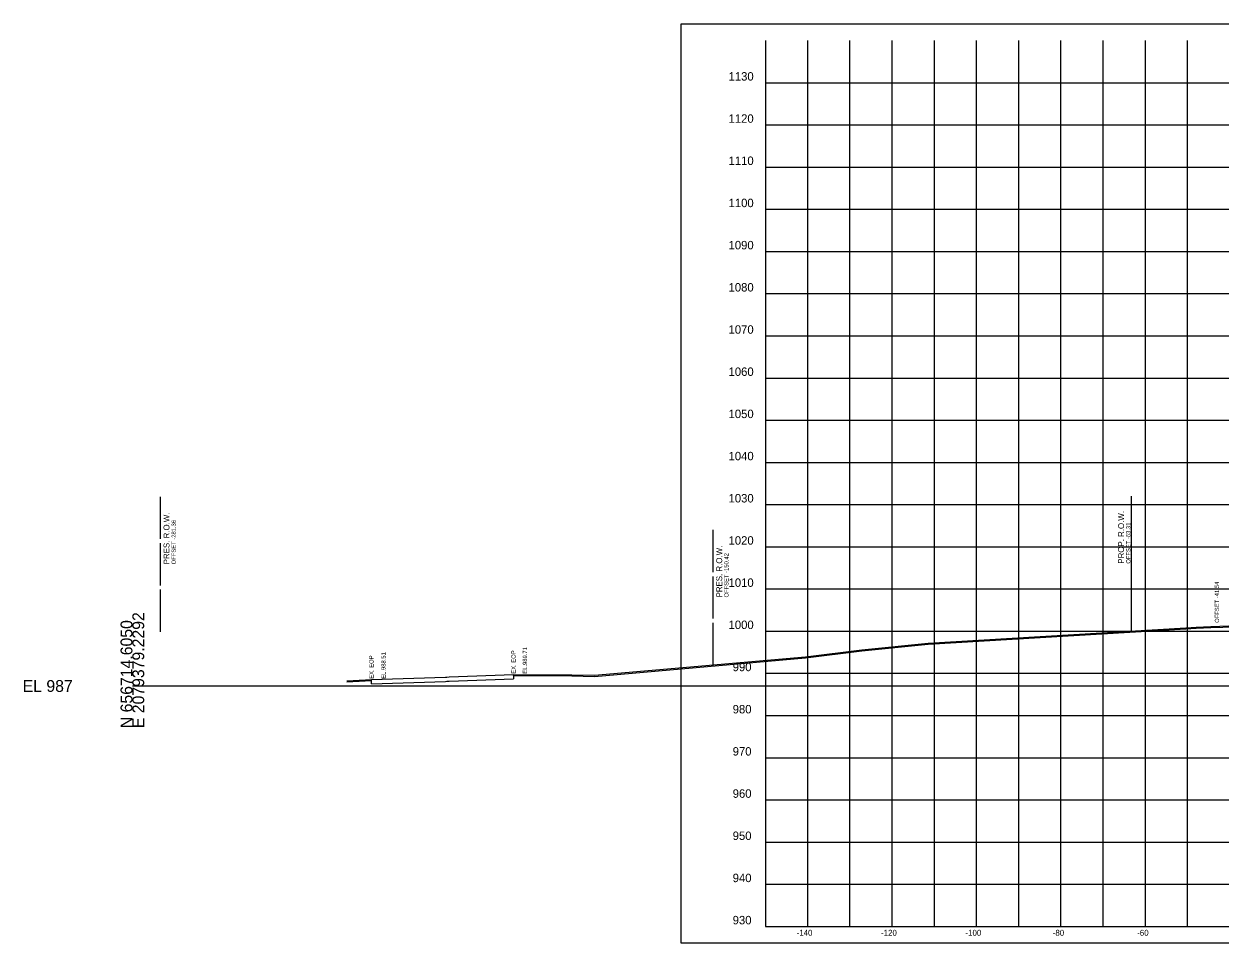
# Model space of a CAD drawing. Extents: x 1131015 to 1136271, y 133453 to 174329.
# Drawn here: x 1131014.8 to 1131298.2, y 169106.7 to 169324.6 of the extents above; entities that cross this region are included whole.
import ezdxf

# ---------------------------------------------------------------- set-up
doc = ezdxf.new("R2010")
doc.units = 0
for name, color, linetype in [('DESIGN - ROW - Right-of-Way and Easement Labels', 7, 'Continuous'), ('DESIGN - ROW - Right-of-Way Linework', 7, 'Continuous'), ('DESIGN - SHEET - Corner Text', 7, 'Continuous'), ('DESIGN - SHEET - Light Grid', 7, 'Continuous'), ('DESIGN - SHEET - Linework', 7, 'Continuous'), ('DESIGN - SHEET - Plot Shape', 7, 'Continuous'), ('DESIGN - TYPICAL - Slope Tie Text', 7, 'Continuous'), ('SURVEY - GROUND - Bottom of Topsoil Layer', 7, 'Continuous'), ('SURVEY - GROUND - Existing Pavement Layer', 7, 'Continuous'), ('SURVEY - GROUND - Existing Pavement Text', 7, 'Continuous'), ('SURVEY - GROUND - Top of Ground', 7, 'Continuous'), ('SURVEY - PROPERTY - ROW Lines', 7, 'Continuous'), ('SURVEY - PROPERTY - ROW Lines Text', 7, 'Continuous')]:
    doc.layers.add(name, color=color, linetype=linetype)

msp = doc.modelspace()

# ---------------------------------------------------------------- linework, layer by layer
at = {"layer": 'DESIGN - ROW - Right-of-Way Linework'}
msp.add_line((1131277.15, 169180.65), (1131277.15, 169212.65), dxfattribs=at)
at = {"layer": 'DESIGN - SHEET - Light Grid'}
msp.add_line((1131040.46, 169167.66), (1131340.46, 169167.66), dxfattribs=at)
at = {"layer": 'DESIGN - SHEET - Linework'}
for p, q in [((1131200.46, 169110.66), (1131200.46, 169320.66)), ((1131210.46, 169110.66), (1131210.46, 169320.66)), ((1131220.46, 169110.66), (1131220.46, 169320.66)), ((1131230.46, 169110.66), (1131230.46, 169320.66)), ((1131240.46, 169110.66), (1131240.46, 169320.66)), ((1131250.46, 169110.66), (1131250.46, 169320.66)), ((1131260.46, 169110.66), (1131260.46, 169320.66)), ((1131270.46, 169110.66), (1131270.46, 169320.66)), ((1131280.46, 169110.66), (1131280.46, 169320.66)), ((1131290.46, 169110.66), (1131290.46, 169320.66)), ((1131190.46, 169310.66), (1131490.46, 169310.66)), ((1131190.46, 169300.66), (1131490.46, 169300.66)), ((1131190.46, 169290.66), (1131490.46, 169290.66)), ((1131190.46, 169280.66), (1131490.46, 169280.66)), ((1131190.46, 169270.66), (1131490.46, 169270.66)), ((1131190.46, 169260.66), (1131490.46, 169260.66)), ((1131190.46, 169250.66), (1131490.46, 169250.66)), ((1131190.46, 169240.66), (1131490.46, 169240.66)), ((1131190.46, 169230.66), (1131490.46, 169230.66)), ((1131190.46, 169220.66), (1131490.46, 169220.66)), ((1131190.46, 169210.66), (1131490.46, 169210.66)), ((1131190.46, 169200.66), (1131490.46, 169200.66)), ((1131190.46, 169190.66), (1131490.46, 169190.66)), ((1131190.46, 169180.66), (1131490.46, 169180.66)), ((1131190.46, 169170.66), (1131490.46, 169170.66)), ((1131190.46, 169160.66), (1131490.46, 169160.66)), ((1131190.46, 169150.66), (1131490.46, 169150.66)), ((1131190.46, 169140.66), (1131490.46, 169140.66)), ((1131190.46, 169130.66), (1131490.46, 169130.66)), ((1131190.46, 169120.66), (1131490.46, 169120.66))]:
    msp.add_line(p, q, dxfattribs=at)
msp.add_lwpolyline([(1131190.46, 169320.66), (1131190.46, 169110.66), (1131490.46, 169110.66), (1131490.46, 169320.66)], dxfattribs=at)
at = {"layer": 'DESIGN - SHEET - Plot Shape'}
msp.add_lwpolyline([(1131170.46, 169324.6), (1131510.46, 169324.6), (1131510.46, 169106.72), (1131170.46, 169106.72)], close=True, dxfattribs=at)
at = {"layer": 'SURVEY - GROUND - Bottom of Topsoil Layer'}
for p, q in [((1131229.03, 169177.56), (1131290.06, 169181.17)), ((1131290.06, 169181.17), (1131292.51, 169181.33)), ((1131292.51, 169181.33), (1131295.94, 169181.54)), ((1131295.94, 169181.54), (1131312.32, 169182.02)), ((1131199.96, 169174.3), (1131213.25, 169176.01)), ((1131213.25, 169176.01), (1131229.03, 169177.56)), ((1131149.98, 169169.94), (1131199.96, 169174.3)), ((1131130.75, 169170.12), (1131130.75, 169170.37)), ((1131130.75, 169170.12), (1131144.6, 169170.09)), ((1131144.6, 169170.09), (1131149.98, 169169.94)), ((1131091.29, 169168.64), (1131097.09, 169168.92)), ((1131097.09, 169168.92), (1131097.09, 169169.17))]:
    msp.add_line(p, q, dxfattribs=at)
at = {"layer": 'SURVEY - GROUND - Existing Pavement Layer'}
for p, q in [((1131130.75, 169170.37), (1131130.75, 169169.37)), ((1131097.09, 169168.17), (1131097.09, 169169.17)), ((1131097.09, 169168.17), (1131114.61, 169168.76)), ((1131114.61, 169168.76), (1131114.98, 169168.77)), ((1131114.98, 169168.77), (1131115.48, 169168.79)), ((1131115.48, 169168.79), (1131130.75, 169169.37))]:
    msp.add_line(p, q, dxfattribs=at)
at = {"layer": 'SURVEY - GROUND - Top of Ground'}
for p, q in [((1131229.03, 169177.81), (1131290.06, 169181.42)), ((1131290.06, 169181.42), (1131292.51, 169181.58)), ((1131292.51, 169181.58), (1131295.94, 169181.79)), ((1131295.94, 169181.79), (1131312.32, 169182.27)), ((1131199.96, 169174.55), (1131213.25, 169176.26)), ((1131213.25, 169176.26), (1131229.03, 169177.81)), ((1131149.98, 169170.19), (1131199.96, 169174.55)), ((1131097.09, 169169.17), (1131114.61, 169169.76)), ((1131114.61, 169169.76), (1131114.98, 169169.77)), ((1131114.98, 169169.77), (1131115.48, 169169.79)), ((1131115.48, 169169.79), (1131130.75, 169170.37)), ((1131130.75, 169170.37), (1131144.6, 169170.34)), ((1131144.6, 169170.34), (1131149.98, 169170.19)), ((1131091.29, 169168.89), (1131097.09, 169169.17))]:
    msp.add_line(p, q, dxfattribs=at)
at = {"layer": 'SURVEY - PROPERTY - ROW Lines'}
for p, q in [((1131047.09, 169202.5), (1131047.09, 169212.5)), ((1131178.04, 169194.64), (1131178.04, 169204.64)), ((1131047.09, 169191.5), (1131047.09, 169201.5)), ((1131178.04, 169183.64), (1131178.04, 169193.64)), ((1131047.09, 169180.5), (1131047.09, 169190.5)), ((1131178.04, 169172.64), (1131178.04, 169182.64))]:
    msp.add_line(p, q, dxfattribs=at)

# ---------------------------------------------------------------- texts
at = {"layer": 'DESIGN - ROW - Right-of-Way and Easement Labels'}
for s, height, p in [('PROP. R.O.W.', 1.4, (1131275.4, 169196.65)), ('OFFSET -63.31', 1, (1131276.9, 169196.65))]:
    msp.add_text(s, height=height, rotation=90, dxfattribs=at).set_placement(p)
at = {"layer": 'DESIGN - SHEET - Corner Text'}
for s, height, p in [('1130', 2, (1131181.7, 169311.16)), ('1120', 2, (1131181.7, 169301.16)), ('1110', 2, (1131181.7, 169291.16)), ('1100', 2, (1131181.7, 169281.16)), ('1090', 2, (1131181.7, 169271.16)), ('1080', 2, (1131181.7, 169261.16)), ('1070', 2, (1131181.7, 169251.16)), ('1060', 2, (1131181.7, 169241.16)), ('1050', 2, (1131181.7, 169231.16)), ('1040', 2, (1131181.7, 169221.16)), ('1030', 2, (1131181.7, 169211.16)), ('1020', 2, (1131181.7, 169201.16)), ('1010', 2, (1131181.7, 169191.16)), ('1000', 2, (1131181.7, 169181.16)), ('990', 2, (1131182.68, 169171.16)), ('980', 2, (1131182.68, 169161.16)), ('970', 2, (1131182.68, 169151.16)), ('960', 2, (1131182.68, 169141.16)), ('950', 2, (1131182.68, 169131.16)), ('940', 2, (1131182.68, 169121.16)), ('930', 2, (1131182.68, 169111.16)), ('-140', 1.4, (1131197.83, 169108.46)), ('-120', 1.4, (1131217.83, 169108.46)), ('-100', 1.4, (1131237.83, 169108.46)), ('-80', 1.4, (1131258.51, 169108.46)), ('-60', 1.4, (1131278.51, 169108.46))]:
    msp.add_text(s, height=height, dxfattribs=at).set_placement(p)
at = {"layer": 'DESIGN - SHEET - Light Grid'}
for s, p in [('E 2079379.2292', (1131043.26, 169157.66)), ('N 656714.6050', (1131040.46, 169157.66))]:
    msp.add_text(s, height=2.8, rotation=90, dxfattribs=at).set_placement(p)
msp.add_text('EL 987', height=2.8, dxfattribs=at).set_placement((1131014.46, 169166.26))
at = {"layer": 'DESIGN - TYPICAL - Slope Tie Text'}
msp.add_text('OFFSET -41.54', height=1, rotation=90, dxfattribs=at).set_placement((1131297.91, 169182.63))
at = {"layer": 'SURVEY - GROUND - Existing Pavement Text'}
for s, p in [('EL.988.51', (1131100.44, 169169.37)), ('EX. EOP', (1131131.25, 169170.57)), ('EL.989.71', (1131133.95, 169170.57)), ('EX. EOP', (1131097.59, 169169.37))]:
    msp.add_text(s, height=1, rotation=90, dxfattribs=at).set_placement(p)
at = {"layer": 'SURVEY - PROPERTY - ROW Lines Text'}
for s, height, p in [('PRES. R.O.W.', 1.4, (1131049.24, 169196.5)), ('OFFSET -281.36', 1, (1131050.74, 169196.5)), ('PRES. R.O.W.', 1.4, (1131180.19, 169188.64)), ('OFFSET -150.42', 1, (1131181.69, 169188.64))]:
    msp.add_text(s, height=height, rotation=90, dxfattribs=at).set_placement(p)

doc.saveas('drawing.dxf')
